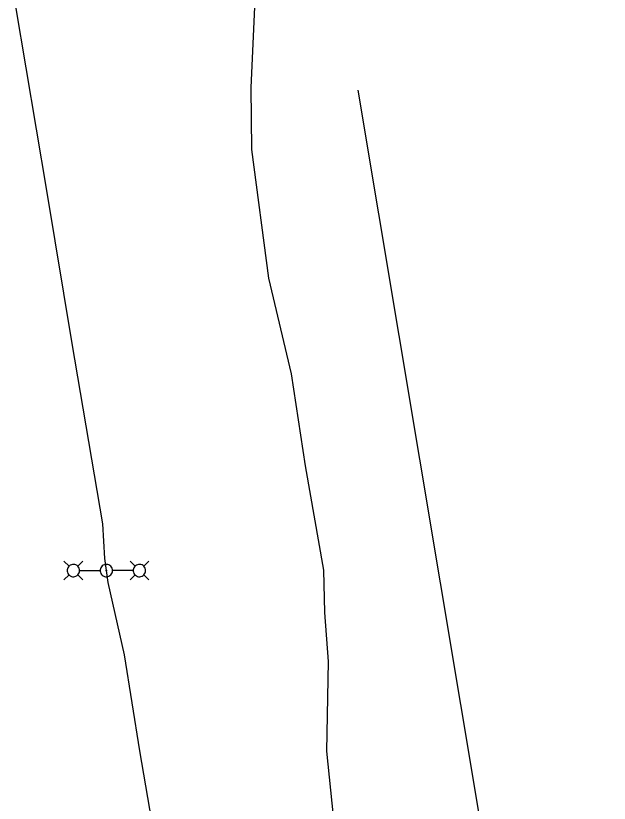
# Model space of a CAD drawing. Extents: x 600849 to 606371, y 330010 to 403088.
# Drawn here: x 604367.9 to 604576.2, y 338312.9 to 338589.4 of the extents above; entities that cross this region are included whole.
import ezdxf

# ---------------------------------------------------------------- set-up
doc = ezdxf.new("R2010")
doc.units = 0
for name, color, linetype in [('E_FTMS_Conduit', 7, 'Continuous'), ('E_LTG', 7, 'Continuous'), ('E_LTG_CID', 7, 'Continuous'), ('E_UTL_E_UG', 7, 'Continuous')]:
    doc.layers.add(name, color=color, linetype=linetype)

msp = doc.modelspace()

# ---------------------------------------------------------------- linework, layer by layer
at = {"layer": 'E_FTMS_Conduit'}
msp.add_lwpolyline([(604576.22, 337776.9), (604535.96, 337977.08), (604517.79, 338054.1), (604514.84, 338085.99), (604512.86, 338122.11), (604505.6, 338176.05), (604493.08, 338224.32), (604483.63, 338267.35), (604477.13, 338331.24), (604477.64, 338362.76), (604476.39, 338379.89), (604476.04, 338394.73), (604469.67, 338431.35), (604464.76, 338463.69), (604456.72, 338497.35), (604450.73, 338542.43), (604450.59, 338564.2), (604452.27, 338602.89)], dxfattribs=at)
at = {"layer": 'E_LTG'}
for points in [[(604386.64, 338396.17), (604384.86, 338397.94)], [(604389.69, 338396.17), (604391.47, 338397.94)], [(604409.81, 338396.17), (604408.03, 338397.94)], [(604412.86, 338396.17), (604414.64, 338397.94)], [(604390.34, 338394.64), (604390.3, 338395.06), (604390.19, 338395.45), (604390, 338395.82), (604389.74, 338396.14), (604389.43, 338396.42), (604389.07, 338396.62), (604388.68, 338396.76), (604388.27, 338396.82), (604387.86, 338396.8), (604387.45, 338396.7), (604387.08, 338396.53), (604386.74, 338396.29), (604386.46, 338395.99), (604386.23, 338395.64), (604386.08, 338395.26), (604386, 338394.85), (604386, 338394.44), (604386.08, 338394.03), (604386.23, 338393.65), (604386.46, 338393.3), (604386.74, 338393), (604387.08, 338392.76), (604387.45, 338392.59), (604387.86, 338392.49), (604388.27, 338392.47), (604388.68, 338392.53), (604389.07, 338392.66), (604389.43, 338392.87), (604389.74, 338393.14), (604390, 338393.47), (604390.19, 338393.83), (604390.3, 338394.23), (604390.34, 338394.64)], [(604390.38, 338394.64), (604397.56, 338394.64)], [(604401.91, 338394.64), (604401.87, 338395.05), (604401.75, 338395.45), (604401.56, 338395.82), (604401.31, 338396.14), (604400.99, 338396.42), (604400.63, 338396.62), (604400.24, 338396.76), (604399.83, 338396.82), (604399.42, 338396.8), (604399.02, 338396.7), (604398.64, 338396.53), (604398.31, 338396.29), (604398.02, 338395.99), (604397.8, 338395.64), (604397.64, 338395.26), (604397.57, 338394.85), (604397.57, 338394.44), (604397.64, 338394.03), (604397.8, 338393.65), (604398.02, 338393.3), (604398.31, 338393), (604398.64, 338392.76), (604399.02, 338392.59), (604399.42, 338392.49), (604399.83, 338392.47), (604400.24, 338392.53), (604400.63, 338392.66), (604400.99, 338392.87), (604401.31, 338393.14), (604401.56, 338393.47), (604401.75, 338393.83), (604401.87, 338394.23), (604401.91, 338394.64)], [(604399.9, 338394.64), (604399.89, 338394.67), (604399.89, 338394.71), (604399.87, 338394.73), (604399.85, 338394.76), (604399.83, 338394.78), (604399.8, 338394.79), (604399.77, 338394.8), (604399.74, 338394.81), (604399.71, 338394.81), (604399.68, 338394.8), (604399.65, 338394.79), (604399.62, 338394.77), (604399.6, 338394.75), (604399.58, 338394.72), (604399.57, 338394.69), (604399.57, 338394.66), (604399.57, 338394.63), (604399.57, 338394.6), (604399.58, 338394.57), (604399.6, 338394.54), (604399.62, 338394.52), (604399.65, 338394.5), (604399.68, 338394.49), (604399.71, 338394.48), (604399.74, 338394.48), (604399.77, 338394.48), (604399.8, 338394.49), (604399.83, 338394.51), (604399.85, 338394.53), (604399.87, 338394.55), (604399.89, 338394.58), (604399.89, 338394.61), (604399.9, 338394.64)], [(604409.12, 338394.64), (604401.94, 338394.64)], [(604413.51, 338394.64), (604413.47, 338395.05), (604413.35, 338395.45), (604413.16, 338395.82), (604412.91, 338396.14), (604412.6, 338396.42), (604412.24, 338396.62), (604411.85, 338396.76), (604411.44, 338396.82), (604411.02, 338396.8), (604410.62, 338396.7), (604410.25, 338396.53), (604409.91, 338396.29), (604409.62, 338395.99), (604409.4, 338395.64), (604409.25, 338395.26), (604409.17, 338394.85), (604409.17, 338394.44), (604409.25, 338394.03), (604409.4, 338393.65), (604409.62, 338393.3), (604409.91, 338393), (604410.25, 338392.76), (604410.62, 338392.59), (604411.02, 338392.49), (604411.44, 338392.47), (604411.85, 338392.53), (604412.24, 338392.66), (604412.6, 338392.87), (604412.91, 338393.14), (604413.16, 338393.47), (604413.35, 338393.83), (604413.47, 338394.23), (604413.51, 338394.64)], [(604386.64, 338393.12), (604384.86, 338391.34)], [(604389.69, 338393.12), (604391.47, 338391.34)], [(604409.81, 338393.12), (604408.03, 338391.34)], [(604412.86, 338393.12), (604414.64, 338391.34)]]:
    msp.add_lwpolyline(points, dxfattribs=at)
at = {"layer": 'E_LTG_CID'}
msp.add_lwpolyline([(604490.82, 337858.46), (604482.37, 337908.96), (604473.02, 337963.75), (604454.51, 338074.88), (604450.35, 338097.54), (604448.04, 338113.09), (604444.75, 338124.83), (604443.41, 338133.07), (604442.71, 338144.36), (604440.69, 338156.93), (604434.52, 338195.65), (604426.45, 338242.49), (604418.51, 338290.37), (604411.48, 338331.4), (604406.05, 338365.11), (604400.32, 338390.47), (604399.21, 338398.84), (604398.47, 338411.01), (604387.76, 338474.36), (604378.81, 338528.04), (604367.93, 338592.68)], dxfattribs=at)
at = {"layer": 'E_UTL_E_UG'}
msp.add_lwpolyline([(604559.22, 338082.12), (604559.35, 338093.44), (604554.45, 338134.42), (604531.34, 338304.18), (604488.12, 338563.24)], dxfattribs=at)

doc.saveas('drawing.dxf')
